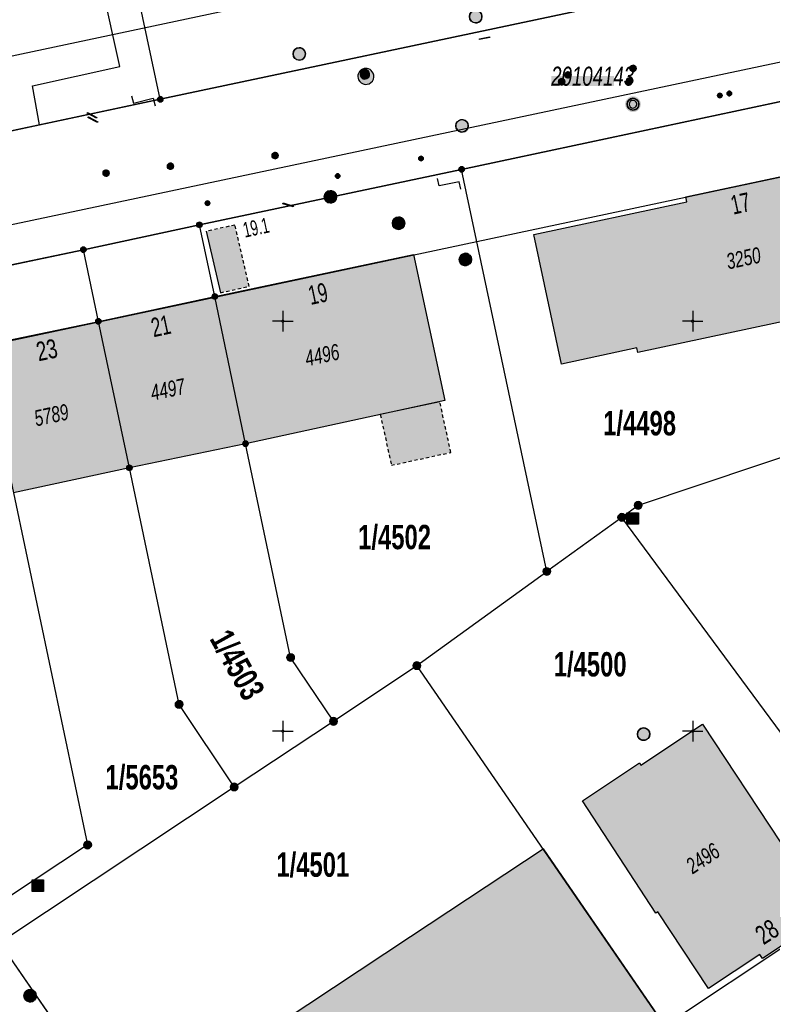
# Model space of a CAD drawing. Header units: metres. Extents: x 2695560 to 2696939, y 1260491 to 1262050.
# Tile 579 of 656: x 2695785 to 2695831, y 1261308 to 1261368. Entities that reach past the tile are written whole.
import ezdxf

# ---------------------------------------------------------------- set-up
doc = ezdxf.new("R2010")
doc.units = ezdxf.units.M
doc.linetypes.add('AUSGEZOGEN', pattern=[0])
doc.linetypes.add('VERDECKT2_S2', pattern=[0.36, 0.2, -0.16])
for name, color, linetype in [('XR$1$AV_Flächen (EO)', 7, 'AUSGEZOGEN'), ('XR$1$AV_Gebäudeflächen (BB)', 7, 'AUSGEZOGEN'), ('XR$1$AV_Gebäudeflächen (EO)', 7, 'AUSGEZOGEN'), ('XR$1$AV_Grenzpunkte', 7, 'AUSGEZOGEN'), ('XR$1$AV_Grundstück-Nr.', 7, 'AUSGEZOGEN'), ('XR$1$AV_Haus-Nr.', 7, 'AUSGEZOGEN'), ('XR$1$AV_Koordinatennetzpunkte', 7, 'AUSGEZOGEN'), ('XR$1$AV_Lagefixpunkt-Nr.', 7, 'AUSGEZOGEN'), ('XR$1$AV_Lagefixpunkte', 7, 'AUSGEZOGEN'), ('XR$1$AV_Linien (BB)', 7, 'AUSGEZOGEN'), ('XR$1$AV_Versicherung-Nr.', 7, 'AUSGEZOGEN'), ('XR$1$AW_LK_Schachtdeckel', 24, 'AUSGEZOGEN'), ('XR$1$AW_LK_Zwischenpunkt', 24, 'AUSGEZOGEN'), ('XR$1$EW_LK_Knoten', 1, 'AUSGEZOGEN'), ('XR$1$GA_LK_Absperrarmatur', 32, 'AUSGEZOGEN'), ('XR$1$GA_LK_Rohrleitungsteil', 32, 'AUSGEZOGEN'), ('XR$1$Liegenschaftsgrenzen', 7, 'AUSGEZOGEN'), ('XR$1$PFAV', 255, 'AUSGEZOGEN'), ('XR$1$PFAW', 255, 'AUSGEZOGEN'), ('XR$1$PFEW', 255, 'AUSGEZOGEN'), ('XR$1$PFGA', 255, 'AUSGEZOGEN'), ('XR$1$PFWA', 255, 'AUSGEZOGEN'), ('XR$1$PFWFM', 255, 'AUSGEZOGEN'), ('XR$1$RAEW', 8, 'AUSGEZOGEN'), ('XR$1$RP_Abstandslinie', 7, 'AUSGEZOGEN'), ('XR$1$TV_LK_KNOTEN', 92, 'AUSGEZOGEN'), ('XR$1$WA_LK_Absperrarmatur', 171, 'AUSGEZOGEN'), ('XR$1$WA_LK_Rohrleitungsteil', 171, 'AUSGEZOGEN')]:
    doc.layers.add(name, color=color, linetype=linetype)
doc.styles.add('ARIAL', font='arial.ttf')

# ---------------------------------------------------------------- blocks, each defined once
blk = doc.blocks.new('COMPLEXOBJECT_691')
at = {"layer": 'XR$1$AV_Linien (BB)', "color": 7, "linetype": 'AUSGEZOGEN', "transparency": 33554687}
blk.add_line((5762.186, 11351.396), (5929.82, 11386.882), dxfattribs=at)
blk = doc.blocks.new('BWAV1')
at = {"layer": 'XR$1$PFAV', "transparency": 33554687}
blk.add_hatch(color=7, dxfattribs=at).paths.add_polyline_path([(0.67, 0), (0.656, 0.135), (0.616, 0.264), (0.55, 0.383), (0.462, 0.486), (0.354, 0.569), (0.233, 0.628), (0.101, 0.662), (-0.034, 0.669), (-0.168, 0.649), (-0.295, 0.602), (-0.41, 0.53), (-0.508, 0.436), (-0.586, 0.325), (-0.639, 0.201), (-0.667, 0.068), (-0.667, -0.068), (-0.639, -0.201), (-0.586, -0.325), (-0.508, -0.436), (-0.41, -0.53), (-0.295, -0.602), (-0.168, -0.649), (-0.034, -0.669), (0.101, -0.662), (0.233, -0.628), (0.354, -0.569), (0.462, -0.486), (0.55, -0.383), (0.616, -0.264), (0.656, -0.135)])
at = {"color": 7, "transparency": 33554687}
for radius, start, end in [(0.5, 91.19481, 268.80519), (0.326, 91.19481, 268.80519), (0.5, 268.80519, 91.19481), (0.326, 268.80519, 91.19481)]:
    blk.add_arc((0, 0), radius, start, end, dxfattribs=at)
at = {"layer": 'XR$1$PFAV', "transparency": 33554687}
blk.add_circle((0, 0), 0.5, dxfattribs=at)
blk = doc.blocks.new('BAV15')
at = {"layer": 'XR$1$PFAV', "transparency": 33554687}
blk.add_hatch(color=7, dxfattribs=at).paths.add_polyline_path([(0.5, 0), (0.49, 0.1), (0.46, 0.2), (0.41, 0.29), (0.34, 0.36), (0.26, 0.42), (0.17, 0.47), (0.08, 0.49), (-0.03, 0.5), (-0.13, 0.48), (-0.22, 0.45), (-0.31, 0.4), (-0.38, 0.33), (-0.44, 0.24), (-0.48, 0.15), (-0.5, 0.05), (-0.5, -0.05), (-0.48, -0.15), (-0.44, -0.24), (-0.38, -0.33), (-0.31, -0.4), (-0.22, -0.45), (-0.13, -0.48), (-0.03, -0.5), (0.08, -0.49), (0.17, -0.47), (0.26, -0.42), (0.34, -0.36), (0.41, -0.29), (0.46, -0.2), (0.49, -0.1)])
at = {"color": 7, "transparency": 33554687}
for start, end in [(90, 270), (270, 90)]:
    blk.add_arc((0, 0), 0.5, start, end, dxfattribs=at)
at = {"layer": 'XR$1$PFAV', "transparency": 33554687}
blk.add_circle((0, 0), 0.5, dxfattribs=at)
blk = doc.blocks.new('BAV2041')
at = {"color": 7, "transparency": 33554687}
for p, q in [((0, 0.5), (0, 0.05)), ((-0.05, 0), (-0.5, 0)), ((0.05, 0), (0.5, 0)), ((0, -0.05), (0, -0.5))]:
    blk.add_line(p, q, dxfattribs=at)
blk.add_circle((0, 0), 0.05, dxfattribs=at)
for start, end in [(90, 270), (270, 90)]:
    blk.add_arc((0, 0), 0.05, start, end, dxfattribs=at)
blk = doc.blocks.new('COMPLEXOBJECT_1458')
at = {"layer": 'XR$1$RP_Abstandslinie', "color": 7, "linetype": 'AUSGEZOGEN', "transparency": 33554687}
blk.add_lwpolyline([(5924.54, 11374.49), (5923.12, 11378.48), (5883.24, 11370.01), (5843.13, 11361.49), (5803.03, 11352.97), (5762.93, 11344.45)], dxfattribs=at)
blk = doc.blocks.new('COMPLEXOBJECT_1459')
at = {"layer": 'XR$1$RP_Abstandslinie', "color": 7, "linetype": 'AUSGEZOGEN', "transparency": 33554687}
blk.add_lwpolyline([(5768.319, 11362.977), (5799.5, 11369.6), (5839.6, 11378.12), (5879.71, 11386.64), (5927.8, 11396.86)], dxfattribs=at)
blk = doc.blocks.new('BAW2092')
at = {"true_color": 0x000000, "transparency": 33554687}
blk.add_hatch(color=18, dxfattribs=at).paths.add_polyline_path([(-0.03, 0.5), (-0.03, -0.5), (0.03, -0.5), (0.03, 0.5)])
at = {"transparency": 33554687}
blk.add_lwpolyline([(-0.03, 0.5), (0.03, 0.5), (0.03, -0.5), (-0.03, -0.5), (-0.03, 0.5)], close=True, dxfattribs=at)
blk = doc.blocks.new('BAW2093')
at = {"transparency": 33554687}
blk.add_lwpolyline([(-0.375, -0.5), (0, -0.5), (0, 0.5), (0.375, 0.5)], dxfattribs=at)
blk = doc.blocks.new('BAW2082')
at = {"layer": 'XR$1$PFAW', "transparency": 33554687}
blk.add_hatch(color=7, dxfattribs=at).paths.add_polyline_path([(0.509, -0.003), (0.499, 0.098), (0.469, 0.194), (0.42, 0.283), (0.354, 0.359), (0.274, 0.421), (0.183, 0.466), (0.085, 0.491), (-0.016, 0.496), (-0.116, 0.481), (-0.211, 0.446), (-0.297, 0.392), (-0.37, 0.323), (-0.428, 0.24), (-0.468, 0.147), (-0.488, 0.047), (-0.488, -0.054), (-0.468, -0.153), (-0.428, -0.246), (-0.37, -0.329), (-0.297, -0.398), (-0.211, -0.452), (-0.116, -0.487), (-0.016, -0.502), (0.085, -0.497), (0.183, -0.472), (0.274, -0.427), (0.354, -0.366), (0.42, -0.289), (0.469, -0.2), (0.499, -0.104)])
at = {"transparency": 33554687}
for start, end in [(91.19481, 268.80519), (268.80519, 91.19481)]:
    blk.add_arc((0.01, 0), 0.5, start, end, dxfattribs=at)
at = {"layer": 'XR$1$PFAW', "transparency": 33554687}
blk.add_circle((0.009, -0.003), 0.5, dxfattribs=at)
blk = doc.blocks.new('BAW2088')
at = {"layer": 'XR$1$PFAW', "transparency": 33554687}
blk.add_hatch(color=253, dxfattribs=at).paths.add_polyline_path([(0.51, 0), (0.5, 0.101), (0.47, 0.197), (0.421, 0.286), (0.355, 0.362), (0.275, 0.424), (0.184, 0.469), (0.086, 0.494), (-0.015, 0.499), (-0.115, 0.484), (-0.21, 0.449), (-0.296, 0.395), (-0.369, 0.326), (-0.427, 0.243), (-0.467, 0.15), (-0.487, 0.051), (-0.487, -0.051), (-0.467, -0.15), (-0.427, -0.243), (-0.369, -0.326), (-0.296, -0.395), (-0.21, -0.449), (-0.115, -0.484), (-0.015, -0.499), (0.086, -0.494), (0.184, -0.469), (0.275, -0.424), (0.355, -0.362), (0.421, -0.286), (0.47, -0.197), (0.5, -0.101)])
at = {"transparency": 33554687}
for start, end in [(91.19481, 268.80519), (268.80519, 91.19481)]:
    blk.add_arc((0.01, 0), 0.5, start, end, dxfattribs=at)
at = {"layer": 'XR$1$PFAW', "transparency": 33554687}
blk.add_circle((0.01, 0), 0.5, dxfattribs=at)
blk = doc.blocks.new('BAW2085')
at = {"layer": 'XR$1$PFAW', "transparency": 33554687}
h = blk.add_hatch(color=7, dxfattribs=at)
h.paths.add_polyline_path([(0.15, 0.501), (0.099, 0.498), (0.049, 0.491), (0, 0.478), (-0.047, 0.46), (-0.093, 0.438), (-0.136, 0.411), (-0.176, 0.38), (-0.212, 0.345), (-0.245, 0.307), (-0.274, 0.265), (-0.299, 0.221), (-0.319, 0.174), (-0.334, 0.126), (-0.344, 0.076), (-0.349, 0.026), (-0.349, -0.025), (-0.344, -0.075), (-0.334, -0.125), (-0.319, -0.173), (-0.299, -0.219), (-0.274, -0.264), (-0.245, -0.305), (-0.212, -0.344), (-0.176, -0.379), (-0.136, -0.41), (-0.093, -0.436), (-0.047, -0.459), (0, -0.476), (0.049, -0.489), (0.099, -0.497), (0.15, -0.499), (0.201, -0.497), (0.251, -0.489), (0.3, -0.476), (0.347, -0.459), (0.393, -0.436), (0.436, -0.41), (0.476, -0.379), (0.512, -0.344), (0.545, -0.305), (0.574, -0.264), (0.599, -0.219), (0.619, -0.173), (0.634, -0.125), (0.644, -0.075), (0.649, -0.025), (0.649, 0.026), (0.644, 0.076), (0.634, 0.126), (0.619, 0.174), (0.599, 0.221), (0.574, 0.265), (0.545, 0.307), (0.512, 0.345), (0.476, 0.38), (0.436, 0.411), (0.393, 0.438), (0.347, 0.46), (0.3, 0.478), (0.251, 0.491), (0.201, 0.498)])
h.paths.add_polyline_path([(0.03, -0.298), (0, -0.3), (-0.03, -0.298), (-0.06, -0.294), (-0.09, -0.286), (-0.118, -0.276), (-0.146, -0.262), (-0.171, -0.246), (-0.195, -0.228), (-0.217, -0.207), (-0.237, -0.184), (-0.255, -0.159), (-0.269, -0.132), (-0.281, -0.104), (-0.29, -0.075), (-0.297, -0.045), (-0.3, -0.015), (-0.3, 0.015), (-0.297, 0.045), (-0.29, 0.075), (-0.281, 0.104), (-0.269, 0.132), (-0.255, 0.159), (-0.237, 0.184), (-0.217, 0.207), (-0.195, 0.228), (-0.171, 0.246), (-0.146, 0.262), (-0.118, 0.276), (-0.09, 0.286), (-0.06, 0.294), (-0.03, 0.298), (0, 0.3), (0.03, 0.298), (0.06, 0.294), (0.09, 0.286), (0.118, 0.276), (0.146, 0.262), (0.171, 0.246), (0.195, 0.228), (0.217, 0.207), (0.237, 0.184), (0.255, 0.159), (0.269, 0.132), (0.281, 0.104), (0.29, 0.075), (0.297, 0.045), (0.3, 0.015), (0.3, -0.015), (0.297, -0.045), (0.29, -0.075), (0.281, -0.104), (0.269, -0.132), (0.255, -0.159), (0.237, -0.184), (0.217, -0.207), (0.195, -0.228), (0.171, -0.246), (0.146, -0.262), (0.118, -0.276), (0.09, -0.286), (0.06, -0.294)], flags=16)
blk.add_hatch(color=7, dxfattribs=at).paths.add_polyline_path([(0, 0.3), (-0.03, 0.298), (-0.06, 0.294), (-0.09, 0.286), (-0.118, 0.276), (-0.146, 0.262), (-0.171, 0.246), (-0.195, 0.228), (-0.217, 0.207), (-0.237, 0.184), (-0.255, 0.159), (-0.269, 0.132), (-0.281, 0.104), (-0.29, 0.075), (-0.297, 0.045), (-0.3, 0.015), (-0.3, -0.015), (-0.297, -0.045), (-0.29, -0.075), (-0.281, -0.104), (-0.269, -0.132), (-0.255, -0.159), (-0.237, -0.184), (-0.217, -0.207), (-0.195, -0.228), (-0.171, -0.246), (-0.146, -0.262), (-0.118, -0.276), (-0.09, -0.286), (-0.06, -0.294), (-0.03, -0.298), (0, -0.3), (0.03, -0.298), (0.06, -0.294), (0.09, -0.286), (0.118, -0.276), (0.146, -0.262), (0.171, -0.246), (0.195, -0.228), (0.217, -0.207), (0.237, -0.184), (0.255, -0.159), (0.269, -0.132), (0.281, -0.104), (0.29, -0.075), (0.297, -0.045), (0.3, -0.015), (0.3, 0.015), (0.297, 0.045), (0.29, 0.075), (0.281, 0.104), (0.269, 0.132), (0.255, 0.159), (0.237, 0.184), (0.217, 0.207), (0.195, 0.228), (0.171, 0.246), (0.146, 0.262), (0.118, 0.276), (0.09, 0.286), (0.06, 0.294), (0.03, 0.298)])
at = {"transparency": 33554687}
for centre, radius, start, end in [((0.15, 0.001), 0.5, 90, 270), ((0, 0), 0.3, 90, 270), ((0, 0), 0.3, 270, 90), ((0.15, 0.001), 0.5, 270, 90)]:
    blk.add_arc(centre, radius, start, end, dxfattribs=at)
blk = doc.blocks.new('BWA2013')
at = {"true_color": 0x000000, "transparency": 33554687}
blk.add_hatch(color=18, dxfattribs=at).paths.add_polyline_path([(-0.291, -0.409), (0.352, 0.357), (0.291, 0.409), (-0.352, -0.357)])
at = {"transparency": 33554687}
blk.add_lwpolyline([(-0.291, -0.409), (-0.352, -0.357), (0.291, 0.409), (0.352, 0.357), (-0.291, -0.409)], close=True, dxfattribs=at)
blk = doc.blocks.new('BWA2012')
at = {"layer": 'XR$1$PFWA', "transparency": 33554687}
blk.add_hatch(color=7, dxfattribs=at).paths.add_polyline_path([(0.5, 0), (0.49, 0.1), (0.46, 0.2), (0.41, 0.29), (0.34, 0.36), (0.26, 0.42), (0.17, 0.47), (0.08, 0.49), (-0.03, 0.5), (-0.13, 0.48), (-0.22, 0.45), (-0.31, 0.4), (-0.38, 0.33), (-0.44, 0.24), (-0.48, 0.15), (-0.5, 0.05), (-0.5, -0.05), (-0.48, -0.15), (-0.44, -0.24), (-0.38, -0.33), (-0.31, -0.4), (-0.22, -0.45), (-0.13, -0.48), (-0.03, -0.5), (0.08, -0.49), (0.17, -0.47), (0.26, -0.42), (0.34, -0.36), (0.41, -0.29), (0.46, -0.2), (0.49, -0.1)])
at = {"transparency": 33554687}
blk.add_line((0.35, 0.35), (-0.35, -0.35), dxfattribs=at)
for start, end in [(45, 225), (225, 45)]:
    blk.add_arc((0, 0), 0.5, start, end, dxfattribs=at)
at = {"layer": 'XR$1$PFWA', "transparency": 33554687}
blk.add_circle((0, 0), 0.5, dxfattribs=at)
blk = doc.blocks.new('BGA2013')
at = {"transparency": 33554687}
blk.add_hatch(color=36, dxfattribs=at).paths.add_polyline_path([(-0.291, -0.409), (0.352, 0.357), (0.291, 0.409), (-0.352, -0.357)])
at = {"color": 32, "transparency": 33554687}
blk.add_lwpolyline([(-0.291, -0.409), (-0.352, -0.357), (0.291, 0.409), (0.352, 0.357), (-0.291, -0.409)], close=True, dxfattribs=at)
blk = doc.blocks.new('BGA965')
at = {"layer": 'XR$1$PFGA', "transparency": 33554687}
blk.add_hatch(color=7, dxfattribs=at).paths.add_polyline_path([(0.5, 0), (0.49, 0.1), (0.46, 0.2), (0.41, 0.29), (0.34, 0.36), (0.26, 0.42), (0.17, 0.47), (0.08, 0.49), (-0.03, 0.5), (-0.13, 0.48), (-0.22, 0.45), (-0.31, 0.4), (-0.38, 0.33), (-0.44, 0.24), (-0.48, 0.15), (-0.5, 0.05), (-0.5, -0.05), (-0.48, -0.15), (-0.44, -0.24), (-0.38, -0.33), (-0.31, -0.4), (-0.22, -0.45), (-0.13, -0.48), (-0.03, -0.5), (0.08, -0.49), (0.17, -0.47), (0.26, -0.42), (0.34, -0.36), (0.41, -0.29), (0.46, -0.2), (0.49, -0.1)])
at = {"color": 32, "transparency": 33554687}
blk.add_line((0, 0.5), (0, -0.5), dxfattribs=at)
for start, end in [(90, 270), (270, 90)]:
    blk.add_arc((0, 0), 0.5, start, end, dxfattribs=at)
at = {"layer": 'XR$1$PFGA', "transparency": 33554687}
blk.add_circle((0, 0), 0.5, dxfattribs=at)
blk = doc.blocks.new('BEWLP2549_S')
at = {"layer": 'XR$1$PFEW', "transparency": 33554687}
blk.add_hatch(color=7, dxfattribs=at).paths.add_polyline_path([(0.5, 0), (0.49, 0.101), (0.459, 0.197), (0.41, 0.286), (0.344, 0.362), (0.264, 0.424), (0.174, 0.469), (0.076, 0.494), (-0.025, 0.499), (-0.125, 0.484), (-0.22, 0.449), (-0.306, 0.395), (-0.379, 0.326), (-0.437, 0.243), (-0.477, 0.15), (-0.497, 0.051), (-0.497, -0.051), (-0.477, -0.15), (-0.437, -0.243), (-0.379, -0.326), (-0.306, -0.395), (-0.22, -0.449), (-0.125, -0.484), (-0.025, -0.499), (0.076, -0.494), (0.174, -0.469), (0.264, -0.424), (0.344, -0.362), (0.41, -0.286), (0.459, -0.197), (0.49, -0.101)])
at = {"color": 1, "transparency": 33554687}
for p, q in [((0.354, -0.354), (-0.354, 0.354)), ((-0.354, -0.354), (0.354, 0.354))]:
    blk.add_line(p, q, dxfattribs=at)
for start, end in [(91.38095, 268.61905), (268.61905, 91.38095)]:
    blk.add_arc((0, 0), 0.5, start, end, dxfattribs=at)
at = {"layer": 'XR$1$PFEW', "transparency": 33554687}
blk.add_circle((0, 0), 0.5, dxfattribs=at)
blk = doc.blocks.new('BEW957')
at = {"layer": 'XR$1$RAEW', "transparency": 33554687}
blk.add_hatch(color=1, dxfattribs=at).paths.add_polyline_path([(-0.5, 0), (-0.5, -0.05), (-0.49, -0.1), (-0.48, -0.15), (-0.46, -0.2), (-0.44, -0.24), (-0.41, -0.29), (-0.38, -0.33), (-0.34, -0.36), (-0.31, -0.4), (-0.26, -0.42), (-0.22, -0.45), (-0.17, -0.47), (-0.13, -0.48), (-0.08, -0.49), (-0.03, -0.5), (0.03, -0.5), (0.08, -0.49), (0.13, -0.48), (0.17, -0.47), (0.22, -0.45), (0.26, -0.42), (0.31, -0.4), (0.34, -0.36), (0.38, -0.33), (0.41, -0.29), (0.44, -0.24), (0.46, -0.2), (0.48, -0.15), (0.49, -0.1), (0.5, -0.05), (0.5, 0), (0.5, 0.05), (0.49, 0.1), (0.48, 0.15), (0.46, 0.2), (0.44, 0.24), (0.41, 0.29), (0.38, 0.33), (0.34, 0.36), (0.31, 0.4), (0.26, 0.42), (0.22, 0.45), (0.17, 0.47), (0.13, 0.48), (0.08, 0.49), (0.03, 0.5), (-0.03, 0.5), (-0.08, 0.49), (-0.13, 0.48), (-0.17, 0.47), (-0.22, 0.45), (-0.26, 0.42), (-0.31, 0.4), (-0.34, 0.36), (-0.38, 0.33), (-0.41, 0.29), (-0.44, 0.24), (-0.46, 0.2), (-0.48, 0.15), (-0.49, 0.1), (-0.5, 0.05)])
at = {"color": 1, "transparency": 33554687}
for start, end in [(90, 180), (180, 270), (0, 90), (270, 0)]:
    blk.add_arc((0, 0), 0.5, start, end, dxfattribs=at)
at = {"layer": 'XR$1$RAEW', "color": 1, "transparency": 33554687}
blk.add_circle((0, 0), 0.5, dxfattribs=at)
blk = doc.blocks.new('BTV1')
at = {"layer": 'XR$1$PFWFM', "transparency": 33554687}
blk.add_hatch(color=7, dxfattribs=at).paths.add_polyline_path([(-0.5, 0.5), (-0.5, -0.5), (0.5, -0.5), (0.5, 0.5)])
at = {"color": 92, "transparency": 33554687}
for p, q in [((-0.219, 0.321), (-0.219, -0.298)), ((-0.208, -0.05), (0.23, 0.31)), ((-0.159, 0.001), (0.192, -0.283))]:
    blk.add_line(p, q, dxfattribs=at)
blk.add_polyline3d([(-0.5, 0.5, 0.993), (0.5, 0.5, 0.993), (0.5, -0.5, 0.993), (-0.5, -0.5, 0.993)], close=True, dxfattribs=at)

msp = doc.modelspace()

# ---------------------------------------------------------------- hatches: boundary and pattern name
at = {"transparency": 33554687}
msp.add_hatch(color=7, dxfattribs=at).paths.add_polyline_path([(2695817.337, 1261364.762), (2695817.337, 1261364.159), (2695821.17, 1261364.159), (2695821.17, 1261364.762)])
at = {"layer": 'XR$1$AV_Gebäudeflächen (BB)', "true_color": 0xd2d2d2, "transparency": 33554687}
for points in [[(2695840.675, 1261360.314), (2695831.528, 1261358.362), (2695831.466, 1261358.651), (2695825.559, 1261357.393), (2695825.621, 1261357.102), (2695816.283, 1261355.109), (2695817.97, 1261347.202), (2695822.553, 1261348.18), (2695822.614, 1261347.895), (2695837.976, 1261351.173), (2695837.916, 1261351.455), (2695842.48, 1261352.429), (2695842.419, 1261352.711), (2695850.843, 1261354.508), (2695849.559, 1261360.621), (2695841.126, 1261358.822), (2695840.963, 1261359.586), (2695840.802, 1261360.341)], [(2695798.69, 1261342.34), (2695810.847, 1261344.968), (2695808.938, 1261353.882), (2695796.82, 1261351.32)], [(2695798.69, 1261342.34), (2695796.82, 1261351.32), (2695789.72, 1261349.8), (2695791.61, 1261340.87)], [(2695782.62, 1261348.32), (2695784.54, 1261339.35), (2695791.61, 1261340.87), (2695789.72, 1261349.8)], [(2695826.935, 1261309.117), (2695830.064, 1261311.189), (2695830.222, 1261310.95), (2695834.333, 1261313.672), (2695831.432, 1261318.065), (2695831.345, 1261318.008), (2695826.563, 1261325.229), (2695822.802, 1261322.739), (2695822.714, 1261322.872), (2695819.243, 1261320.551), (2695823.727, 1261313.707), (2695823.844, 1261313.784)], [(2695824.268, 1261306.838), (2695816.84, 1261317.626), (2695808.762, 1261312.285), (2695800.921, 1261307.104), (2695802.131, 1261305.274), (2695795.938, 1261301.181), (2695801.239, 1261293.196), (2695815.045, 1261302.321), (2695815.791, 1261301.193)]]:
    msp.add_hatch(color=254, dxfattribs=at).paths.add_polyline_path(points)
at = {"layer": 'XR$1$AV_Gebäudeflächen (EO)', "true_color": 0xebebeb, "transparency": 33554687}
for points in [[(2695798.916, 1261351.933), (2695798.042, 1261355.674), (2695796.292, 1261355.301), (2695797.167, 1261351.552)], [(2695810.545, 1261344.903), (2695806.915, 1261344.118), (2695807.587, 1261341.022), (2695811.216, 1261341.81)]]:
    msp.add_hatch(color=7, dxfattribs=at).paths.add_polyline_path(points)

# ---------------------------------------------------------------- linework, layer by layer
at = {"layer": 'XR$1$AV_Flächen (EO)', "color": 7, "linetype": 'AUSGEZOGEN', "transparency": 33554687}
for p, q in [((2695796.292, 1261355.301), (2695797.167, 1261351.552)), ((2695810.545, 1261344.903), (2695806.915, 1261344.118))]:
    msp.add_line(p, q, dxfattribs=at)
at = {"layer": 'XR$1$AV_Flächen (EO)', "color": 7, "linetype": 'VERDECKT2_S2', "transparency": 33554687}
msp.add_line((2695797.167, 1261351.552), (2695798.916, 1261351.933), dxfattribs=at)
for points in [[(2695798.916, 1261351.933), (2695798.042, 1261355.674), (2695796.292, 1261355.301)], [(2695806.915, 1261344.118), (2695807.587, 1261341.022), (2695811.216, 1261341.81), (2695810.545, 1261344.903)]]:
    msp.add_lwpolyline(points, dxfattribs=at)
at = {"layer": 'XR$1$AV_Linien (BB)', "color": 7, "linetype": 'AUSGEZOGEN', "transparency": 33554687}
for p, q in [((2695789.72, 1261349.8), (2695796.82, 1261351.32)), ((2695798.69, 1261342.34), (2695796.82, 1261351.32)), ((2695782.62, 1261348.32), (2695789.72, 1261349.8)), ((2695791.61, 1261340.87), (2695789.72, 1261349.8)), ((2695798.69, 1261342.34), (2695791.61, 1261340.87)), ((2695791.61, 1261340.87), (2695784.54, 1261339.35))]:
    msp.add_line(p, q, dxfattribs=at)
for points in [[(2695786.125, 1261361.79), (2695785.698, 1261364.168), (2695791.02, 1261365.343), (2695789.944, 1261370.216), (2695793.993, 1261371.11), (2695811.119, 1261374.712), (2695810.627, 1261377.051), (2695816.844, 1261378.343), (2695814.541, 1261389.336)], [(2695786.125, 1261361.79), (2695793.49, 1261363.35), (2695818.89, 1261368.72), (2695826.358, 1261370.309)], [(2695839.451, 1261364.938), (2695811.87, 1261359.07), (2695795.88, 1261355.69), (2695788.8, 1261354.17), (2695781.7, 1261352.68)], [(2695766.563, 1261357.638), (2695771.91, 1261358.77), (2695782.68, 1261361.06), (2695786.125, 1261361.79)], [(2695849.559, 1261360.621), (2695850.843, 1261354.508), (2695842.419, 1261352.711), (2695842.48, 1261352.429), (2695837.916, 1261351.455), (2695837.976, 1261351.173), (2695822.614, 1261347.895), (2695822.553, 1261348.18), (2695817.97, 1261347.202), (2695816.283, 1261355.109), (2695825.621, 1261357.102), (2695825.559, 1261357.393), (2695831.466, 1261358.651), (2695831.528, 1261358.362), (2695840.675, 1261360.314)], [(2695796.82, 1261351.32), (2695808.938, 1261353.882), (2695810.847, 1261344.968), (2695798.69, 1261342.34)], [(2695800.148, 1261288.049), (2695783.69, 1261311.93), (2695782.59, 1261313.6), (2695770.04, 1261332.52), (2695767.413, 1261345.075)], [(2695801.239, 1261293.196), (2695795.938, 1261301.181), (2695802.131, 1261305.274), (2695800.921, 1261307.104), (2695808.762, 1261312.285), (2695816.84, 1261317.626), (2695824.268, 1261306.838)]]:
    msp.add_lwpolyline(points, dxfattribs=at)
msp.add_lwpolyline([(2695826.935, 1261309.117), (2695823.844, 1261313.784), (2695823.727, 1261313.707), (2695819.243, 1261320.551), (2695822.714, 1261322.872), (2695822.802, 1261322.739), (2695826.563, 1261325.229), (2695831.345, 1261318.008), (2695831.432, 1261318.065), (2695834.333, 1261313.672), (2695830.222, 1261310.95), (2695830.064, 1261311.189), (2695826.935, 1261309.117)], close=True, dxfattribs=at)
at = {"layer": 'XR$1$Liegenschaftsgrenzen', "color": 7, "linetype": 'AUSGEZOGEN', "transparency": 33554687}
for p, q in [((2695793.49, 1261363.35), (2695786.609, 1261395.493)), ((2695818.89, 1261368.72), (2695793.49, 1261363.35)), ((2695811.87, 1261359.07), (2695848.25, 1261366.81)), ((2695793.49, 1261363.35), (2695782.68, 1261361.06)), ((2695795.88, 1261355.69), (2695811.87, 1261359.07)), ((2695817.07, 1261334.55), (2695811.87, 1261359.07)), ((2695788.8, 1261354.17), (2695795.88, 1261355.69)), ((2695781.7, 1261352.68), (2695788.8, 1261354.17)), ((2695821.64, 1261337.85), (2695817.07, 1261334.55)), ((2695809.14, 1261328.81), (2695817.07, 1261334.55)), ((2695804.06, 1261325.41), (2695809.14, 1261328.81)), ((2695798, 1261321.41), (2695804.06, 1261325.41)), ((2695783.69, 1261311.93), (2695798, 1261321.41)), ((2695802.98, 1261283.94), (2695783.69, 1261311.93))]:
    msp.add_line(p, q, dxfattribs=at)
for points in [[(2695804.06, 1261325.41), (2695801.44, 1261329.3), (2695798.69, 1261342.34), (2695796.82, 1261351.32), (2695795.88, 1261355.69)], [(2695798, 1261321.41), (2695794.64, 1261326.44), (2695791.61, 1261340.87), (2695789.72, 1261349.8), (2695788.8, 1261354.17)], [(2695781.7, 1261352.68), (2695782.62, 1261348.32), (2695784.54, 1261339.35), (2695789.06, 1261317.87), (2695782.59, 1261313.6)], [(2695852.12, 1261348.45), (2695822.64, 1261338.58), (2695821.64, 1261337.85)], [(2695842.55, 1261309.56), (2695839.05, 1261314.29), (2695821.64, 1261337.85)], [(2695828.7, 1261300.4), (2695824.268, 1261306.838), (2695809.14, 1261328.81)]]:
    msp.add_lwpolyline(points, dxfattribs=at)
at = {"layer": 'XR$1$RP_Abstandslinie', "color": 7, "linetype": 'AUSGEZOGEN', "transparency": 33554687}
msp.add_lwpolyline([(2695806.06, 1261294.72), (2695835.61, 1261314.4), (2695865.15, 1261334.08), (2695895.11, 1261354.05), (2695925.51, 1261374.3)], dxfattribs=at)

# ---------------------------------------------------------------- block references
at = {"layer": 'XR$1$AV_Grenzpunkte', "color": 7, "linetype": 'AUSGEZOGEN', "lineweight": -3, "transparency": 33554687}
for p, xscale, yscale in [((2695793.49, 1261363.35), 0.3249999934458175, 0.3249999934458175), ((2695811.87, 1261359.07), 0.3249999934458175, 0.3249999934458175), ((2695795.88, 1261355.69), 0.3249999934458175, 0.3249999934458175), ((2695788.8, 1261354.17), 0.3249999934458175, 0.3249999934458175), ((2695796.82, 1261351.32), 0.3249999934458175, 0.3249999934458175), ((2695789.72, 1261349.8), 0.3249999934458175, 0.3249999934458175), ((2695798.69, 1261342.34), 0.3249999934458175, 0.3249999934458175), ((2695791.61, 1261340.87), 0.3249999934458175, 0.3249999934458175), ((2695822.64, 1261338.58), 0.4549999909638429, 0.4549999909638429), ((2695821.64, 1261337.85), 0.4549999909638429, 0.4549999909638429), ((2695817.07, 1261334.55), 0.4549999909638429, 0.4549999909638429), ((2695801.44, 1261329.3), 0.4549999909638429, 0.4549999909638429), ((2695809.14, 1261328.81), 0.4549999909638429, 0.4549999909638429), ((2695794.64, 1261326.44), 0.4549999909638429, 0.4549999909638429), ((2695804.06, 1261325.41), 0.4549999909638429, 0.4549999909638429), ((2695798, 1261321.41), 0.4549999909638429, 0.4549999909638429), ((2695789.06, 1261317.87), 0.4549999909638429, 0.4549999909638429)]:
    msp.add_blockref('BAV15', p, dxfattribs=dict(at, xscale=xscale, yscale=yscale))
at = {"layer": 'XR$1$AV_Koordinatennetzpunkte', "color": 7, "linetype": 'AUSGEZOGEN', "lineweight": -3, "transparency": 33554687, "xscale": 1.25, "yscale": 1.25}
for p in [(2695800.97, 1261349.81), (2695825.97, 1261349.81), (2695800.97, 1261324.81), (2695825.97, 1261324.81)]:
    msp.add_blockref('BAV2041', p, dxfattribs=at)
at = {"layer": 'XR$1$AV_Lagefixpunkte', "color": 7, "linetype": 'AUSGEZOGEN', "lineweight": -3, "transparency": 33554687, "xscale": 0.7199999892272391, "yscale": 0.7199999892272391}
msp.add_blockref('BWAV1', (2695822.326, 1261363.048, 450.948), dxfattribs=at)
at = {"layer": 'XR$1$AV_Linien (BB)', "color": 7, "linetype": 'AUSGEZOGEN', "lineweight": -3, "transparency": 33554687}
msp.add_blockref('COMPLEXOBJECT_691', (2690000.97, 1249999.81), dxfattribs=at)
at = {"layer": 'XR$1$AW_LK_Schachtdeckel', "color": 24, "linetype": 'AUSGEZOGEN', "lineweight": -3, "transparency": 33554687}
for name, p, xscale, yscale in [('BAW2088', (2695812.724, 1261368.387), 0.7578193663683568, 0.7578193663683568), ('BAW2088', (2695801.962, 1261366.112), 0.7578193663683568, 0.7578193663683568), ('BAW2082', (2695808.025, 1261355.784), 0.7499999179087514, 0.7499999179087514)]:
    msp.add_blockref(name, p, dxfattribs=dict(at, xscale=xscale, yscale=yscale))
for name, p, xscale, yscale, rotation in [('BAW2085', (2695805.97, 1261364.874), 0.9749278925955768, 0.9749278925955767, 294.734449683), ('BAW2088', (2695811.895, 1261361.735), 0.7578193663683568, 0.7578193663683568, 282.353589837), ('BAW2082', (2695812.1, 1261353.57), 0.7499999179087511, 0.7499999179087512, 102.12980652), ('BAW2088', (2695822.983, 1261324.633), 0.7578193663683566, 0.7578193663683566, 208.7007845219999)]:
    msp.add_blockref(name, p, dxfattribs=dict(at, xscale=xscale, yscale=yscale, rotation=rotation))
at = {"layer": 'XR$1$AW_LK_Zwischenpunkt', "color": 24, "linetype": 'AUSGEZOGEN', "lineweight": -3, "transparency": 33554687}
for name, p, xscale, yscale, rotation in [('BAW2092', (2695813.275, 1261367.069), 0.6249999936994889, 0.6249999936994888, 280.924169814), ('BAW2093', (2695792.459, 1261363.256), 1.250000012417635, 1.250000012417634, 284.077975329), ('BAW2093', (2695811.112, 1261358.189), 1.250000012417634, 1.250000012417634, 102.079718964)]:
    msp.add_blockref(name, p, dxfattribs=dict(at, xscale=xscale, yscale=yscale, rotation=rotation))
at = {"layer": 'XR$1$EW_LK_Knoten', "color": 1, "linetype": 'AUSGEZOGEN', "lineweight": -3, "transparency": 33554687}
for name, p, xscale, yscale, rotation in [('BEW957', (2695828.205, 1261363.702), 0.2749999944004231, 0.2749999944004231, 191.9259), ('BEWLP2549_S', (2695785.55, 1261308.674), 0.749999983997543, 0.749999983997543, 352.9386)]:
    msp.add_blockref(name, p, dxfattribs=dict(at, xscale=xscale, yscale=yscale, rotation=rotation))
for name, p, xscale, yscale in [('BEW957', (2695827.625, 1261363.577), 0.2749999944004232, 0.2749999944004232), ('BEW957', (2695828.205, 1261363.702), 0.2749999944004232, 0.2749999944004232), ('BEW957', (2695809.399, 1261359.733), 0.2749999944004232, 0.2749999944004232), ('BEW957', (2695804.31, 1261358.67), 0.2749999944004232, 0.2749999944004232), ('BEWLP2549_S', (2695803.873, 1261357.397), 0.749999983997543, 0.749999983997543), ('BEW957', (2695796.372, 1261357.013), 0.2749999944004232, 0.2749999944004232)]:
    msp.add_blockref(name, p, dxfattribs=dict(at, xscale=xscale, yscale=yscale))
at = {"layer": 'XR$1$GA_LK_Absperrarmatur', "color": 32, "linetype": 'AUSGEZOGEN', "lineweight": -3, "transparency": 33554687, "yscale": 0.3749999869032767}
for p, xscale, rotation in [((2695817.976, 1261364.421), 0.3749999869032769, 98.45009999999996), ((2695822.124, 1261364.475), 0.3749999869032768, 281.7666), ((2695800.499, 1261359.91), 0.3749999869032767, 284.7843)]:
    msp.add_blockref('BGA965', p, dxfattribs=dict(at, xscale=xscale, rotation=rotation))
at = {"layer": 'XR$1$GA_LK_Rohrleitungsteil', "color": 32, "linetype": 'AUSGEZOGEN', "lineweight": -3, "transparency": 33554687, "xscale": 0.6499999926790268, "yscale": 0.649999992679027, "rotation": 291.9159}
msp.add_blockref('BGA2013', (2695801.292, 1261356.904), dxfattribs=at)
at = {"layer": 'XR$1$RP_Abstandslinie', "color": 7, "linetype": 'AUSGEZOGEN', "lineweight": -3, "transparency": 33554687}
for name in ['COMPLEXOBJECT_1459', 'COMPLEXOBJECT_1458']:
    msp.add_blockref(name, (2690000.97, 1249999.81), dxfattribs=at)
at = {"layer": 'XR$1$TV_LK_KNOTEN', "color": 92, "linetype": 'AUSGEZOGEN', "lineweight": -3, "transparency": 33554687, "xscale": 0.7000000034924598, "yscale": 0.7000000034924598}
for p in [(2695822.304, 1261337.774), (2695786.018, 1261315.385)]:
    msp.add_blockref('BTV1', p, dxfattribs=at)
at = {"layer": 'XR$1$WA_LK_Absperrarmatur', "color": 171, "linetype": 'AUSGEZOGEN', "lineweight": -3, "transparency": 33554687}
for p, xscale, yscale, rotation in [((2695818.365, 1261364.83), 0.3749999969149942, 0.3749999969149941, 100.512450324), ((2695822.329, 1261365.234), 0.374999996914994, 0.374999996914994, 282.5280978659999), ((2695790.19, 1261358.846), 0.374999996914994, 0.374999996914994, 103.887090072), ((2695794.115, 1261359.266), 0.3749999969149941, 0.374999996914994, 280.231330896)]:
    msp.add_blockref('BWA2012', p, dxfattribs=dict(at, xscale=xscale, yscale=yscale, rotation=rotation))
at = {"layer": 'XR$1$WA_LK_Rohrleitungsteil', "color": 171, "linetype": 'AUSGEZOGEN', "lineweight": -3, "transparency": 33554687}
for p, xscale, yscale, rotation in [((2695789.328, 1261362.372), 0.6499999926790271, 0.6499999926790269, 101.809435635), ((2695789.385, 1261362.102), 0.6499999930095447, 0.6499999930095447, 102.8482629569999)]:
    msp.add_blockref('BWA2013', p, dxfattribs=dict(at, xscale=xscale, yscale=yscale, rotation=rotation))

# ---------------------------------------------------------------- texts
at = {"layer": 'XR$1$AV_Grundstück-Nr.', "color": 7, "transparency": 33554687, "char_height": 1.48491, "attachment_point": 5, "style": 'ARIAL'}
for s, insert, width in [('\\A1;{\\fArial|i0|b1;\\H1.484908;\\W0.700000;\\C7;1/4498}\\P', (2695822.731, 1261343.569), 4.98214), ('\\A1;{\\fArial|i0|b1;\\H1.484908;\\W0.700000;\\C7;1/4502}\\P', (2695807.786, 1261336.627), 4.98214), ('\\A1;{\\fArial|i0|b1;\\H1.484908;\\W0.700000;\\C7;1/4500}\\P', (2695819.715, 1261328.866), 4.98214), ('\\A1;{\\fArial|i0|b1;\\H1.484908;\\W0.700000;\\C7;1/5653}\\P', (2695792.374, 1261321.98), 4.98214), ('\\A1;{\\fArial|i0|b1;\\H1.484908;\\W0.700000;\\C7;1/4501}\\P', (2695802.795, 1261316.646), 4.97324)]:
    msp.add_mtext(s, dxfattribs=dict(at, insert=insert, width=width))
at = {"layer": 'XR$1$AV_Grundstück-Nr.', "color": 7, "transparency": 33554687, "insert": (2695798.179, 1261328.85), "char_height": 1.48491, "width": 4.98214, "attachment_point": 5, "rotation": 299.0709, "style": 'ARIAL'}
msp.add_mtext('\\A1;{\\fArial|i0|b1;\\H1.484908;\\W0.700000;\\C7;1/4503}\\P', dxfattribs=at)
at = {"layer": 'XR$1$AV_Haus-Nr.', "color": 7, "transparency": 33554687, "style": 'ARIAL'}
for s, insert, char_height, width, attachment_point, rotation in [('\\W0.64;17', (2695828.762, 1261357.565), 1.1621, 1.59081, 2, 12.0222), ('\\W0.63;19.1', (2695799.433, 1261355.059), 0.92968, 1.96781, 8, 12.0321), ('\\W0.64;19', (2695802.99, 1261352.058), 1.1621, 1.59081, 2, 11.9385), ('\\W0.64;21', (2695793.408, 1261350.089), 1.1621, 1.59081, 2, 12.0825), ('\\W0.70;23', (2695786.451, 1261348.63), 1.1621, 1.68109, 2, 11.7765), ('\\W0.70;28', (2695830.503, 1261312.568), 1.1621, 1.68109, 5, 33.5142)]:
    msp.add_mtext(s, dxfattribs=dict(at, insert=insert, char_height=char_height, width=width, attachment_point=attachment_point, rotation=rotation))
at = {"layer": 'XR$1$AV_Lagefixpunkt-Nr.', "color": 7, "transparency": 33554687, "insert": (2695817.337, 1261364.159), "char_height": 1.1621, "width": 5.49745, "attachment_point": 7, "style": 'ARIAL'}
msp.add_mtext('\\A1;{\\fArial|i1|b0;\\H1.162102;\\W0.700000;\\C7;20104143}\\P', dxfattribs=at)
at = {"layer": 'XR$1$AV_Versicherung-Nr.', "color": 7, "transparency": 33554687, "char_height": 0.96842, "width": 2.46457, "attachment_point": 5, "style": 'ARIAL'}
for s, insert, rotation in [('\\A1;{\\fArial|i1|b0;\\H0.968418;\\W0.700000;\\C7;3250}\\P', (2695829.066, 1261353.651), 12.0456), ('\\A1;{\\fArial|i1|b0;\\H0.968418;\\W0.700000;\\C7;4496}\\P', (2695803.365, 1261347.745), 12.1986), ('\\A1;{\\fArial|i1|b0;\\H0.968418;\\W0.700000;\\C7;4497}\\P', (2695793.948, 1261345.644), 11.7288), ('\\A1;{\\fArial|i1|b0;\\H0.968418;\\W0.700000;\\C7;5789}\\P', (2695786.849, 1261344.082), 12.1338), ('\\A1;{\\fArial|i1|b0;\\H0.968418;\\W0.700000;\\C7;2496}\\P', (2695826.589, 1261317.052), 33.5142)]:
    msp.add_mtext(s, dxfattribs=dict(at, insert=insert, rotation=rotation))

doc.saveas('drawing.dxf')
